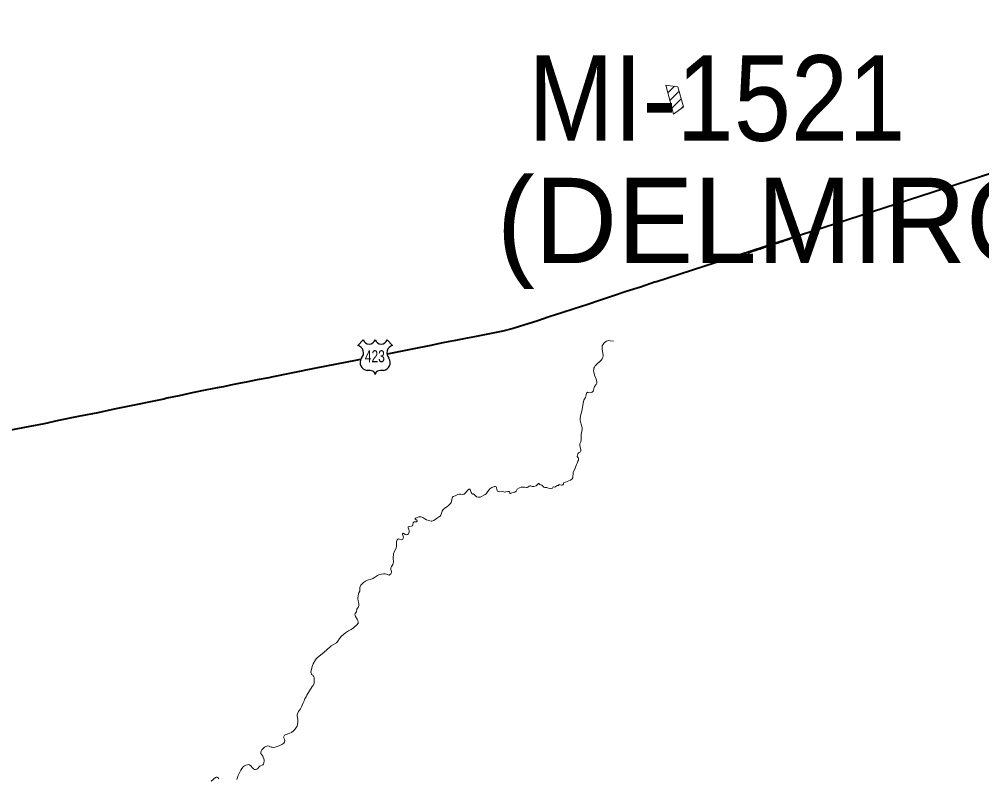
# Model space of a CAD drawing. Extents: x 553962 to 842807, y 8883888 to 9032388.
# Drawn here: x 587242 to 592876, y 8912077 to 8916524 of the extents above; entities that cross this region are included whole.
import ezdxf
from ezdxf.enums import TextEntityAlignment as Align

# ---------------------------------------------------------------- set-up
doc = ezdxf.new("R2010")
doc.units = 0
doc.header["$LTSCALE"] = 160
doc.layers.add('6', color=7, linetype='Continuous', lineweight=13)

msp = doc.modelspace()

# ---------------------------------------------------------------- linework, layer by layer
at = {"layer": '6', "lineweight": 40}
msp.add_line((590967.2, 8914985.2), (596244.3, 8916699.1), dxfattribs=at)
at = {"layer": '6'}
for p, q in [((591027.1, 8916137.6), (591027.5, 8916138)), ((591039.1, 8916093), (591077.3, 8916131.2)), ((591051.1, 8916048.4), (591105.1, 8916102.4)), ((591063, 8916003.8), (591117.1, 8916057.8)), ((591113.7, 8915997.9), (591129.1, 8916013.2))]:
    msp.add_line(p, q, dxfattribs=at)
at = {"layer": '6', "lineweight": 25}
for p, q in [((589223.6, 8914613.8), (589255.6, 8914645.8)), ((589395.4, 8914645.8), (589427.4, 8914613.8))]:
    msp.add_line(p, q, dxfattribs=at)
at = {"layer": '6'}
msp.add_lwpolyline([(591027, 8916138), (591072.7, 8915967.9), (591130, 8916009.8), (591098, 8916128.3)], close=True, dxfattribs=at)
at = {"layer": '6', "lineweight": 40}
for points in [[(591602.5, 8915186.3), (591594.7, 8915183.7), (591591, 8915182.3), (591586.6, 8915181), (591579.2, 8915178.2), (591573.2, 8915176.8), (591553.1, 8915169.9), (591550.7, 8915169.5), (591545, 8915167.4), (591538, 8915165.5), (591507.1, 8915154.8)], [(591756.4, 8915237.8), (591750.2, 8915235.8), (591732.6, 8915229.7), (591719.4, 8915225.6), (591705.6, 8915220.8), (591702.1, 8915219.9), (591692, 8915216.2), (591681.8, 8915212.9), (591667.8, 8915207.9), (591654.5, 8915203.8), (591640.5, 8915198.8), (591602.5, 8915186.3)], [(590967.2, 8914985.2), (590878.4, 8914955.6), (590794.3, 8914928.8), (590714.1, 8914902.8), (590638.7, 8914877.7), (590563.6, 8914852.3), (590490.5, 8914828.4), (590417.3, 8914804.2), (590344.2, 8914780.3), (590271, 8914756.5), (590202.2, 8914734.8), (590164.9, 8914722.1), (590133.8, 8914713.2), (590073.3, 8914697.5), (590013.2, 8914685.6), (589955.9, 8914674.1), (589907.1, 8914664.4), (589864, 8914655.5), (589824, 8914648.4), (589785.5, 8914641.2), (589761.6, 8914635.9), (589721.8, 8914628.2)], [(589721.8, 8914628.2), (589642.1, 8914611.9), (589562.3, 8914595.5), (589483.2, 8914580.8), (589404.8, 8914565.2), (589393.5, 8914562.8)], [(589240.3, 8914531.9), (589219.4, 8914527.9), (588967.4, 8914478), (588717.5, 8914427.5), (588703.5, 8914423.5), (588633.7, 8914412.4), (588579.1, 8914399.7), (588527.3, 8914390), (588477.7, 8914381.7), (588437.3, 8914372.2), (588399.5, 8914364.9)], [(588411.7, 8914367.2), (588329.2, 8914351.8), (588253.3, 8914335.7), (588178.5, 8914319.1), (588105.9, 8914304.4), (588087.3, 8914299.9)], [(588087.3, 8914299.9), (587991.2, 8914280), (587942.9, 8914269.9)], [(587942.9, 8914269.9), (587894.7, 8914259.8), (587797.8, 8914239.6), (587700.8, 8914220), (587586.4, 8914197.2), (587471.4, 8914174.2), (587387.3, 8914155.4), (587304, 8914139.1), (587220.7, 8914122.7), (587137.7, 8914106.3), (587056.1, 8914089), (587006.5, 8914079.3)]]:
    msp.add_lwpolyline(points, dxfattribs=at)
at = {"layer": '6'}
for points in [[(590719.7, 8914637.8), (590700.5, 8914641.4), (590692.4, 8914641.6), (590686.3, 8914640.6), (590679.6, 8914638.4), (590674.1, 8914635.2), (590666.8, 8914628.9), (590661.3, 8914622.9), (590655.1, 8914612.1), (590654.1, 8914608.5), (590654.6, 8914590.3), (590658.4, 8914568.6), (590659.6, 8914555.4), (590657.3, 8914543.8), (590653.3, 8914535.8), (590648.1, 8914528.2), (590640.6, 8914519.9), (590624, 8914505.1), (590613.4, 8914493.4), (590608.9, 8914486.8), (590606.1, 8914480.2), (590604.5, 8914473.6), (590604.1, 8914467.6), (590606.6, 8914449.2), (590609.6, 8914438.8), (590619.3, 8914415.3), (590622.3, 8914401.9), (590622.1, 8914393.7), (590619.3, 8914385.9), (590608.9, 8914372.7), (590607, 8914367.2), (590603.4, 8914351.2), (590600.9, 8914346.2), (590596, 8914340), (590592.5, 8914337.8), (590586.9, 8914336.8), (590573.8, 8914338.9), (590569.8, 8914339.1), (590563, 8914333.9), (590559.7, 8914324.9), (590556.6, 8914308.9), (590546.8, 8914293), (590544.1, 8914286.2), (590534.6, 8914229.5), (590528.2, 8914201.8), (590525.9, 8914184.4), (590526.1, 8914177.2), (590527.7, 8914167), (590534.2, 8914146.4), (590536.8, 8914131.2), (590536.2, 8914120.7), (590531.9, 8914093.1), (590531.7, 8914062.4), (590529.1, 8914050), (590524.3, 8914037.8), (590522.6, 8914029), (590522.8, 8914025.6), (590528.6, 8914004.9), (590528.5, 8913994.1), (590526.7, 8913990.1), (590516.3, 8913984.9), (590511.6, 8913979.9), (590507.9, 8913963.7), (590515.6, 8913954.4), (590515.6, 8913942.3)], [(590515.6, 8913942.3), (590510.8, 8913936.2), (590507.1, 8913925.3), (590504.7, 8913916.8), (590496.2, 8913895), (590485.2, 8913869.5), (590481.6, 8913839.2), (590479.2, 8913831.9), (590469.8, 8913825.4)], [(590469.8, 8913825.4), (590440.3, 8913812.5), (590430.1, 8913810.7), (590427.7, 8913807.3), (590427.2, 8913800.5), (590424.8, 8913798.1), (590420.4, 8913796.3), (590416.4, 8913796.1), (590403.4, 8913799.7), (590397.7, 8913794.2), (590390.5, 8913793), (590381.4, 8913785.2), (590376.4, 8913783.8), (590368.3, 8913784.8), (590363.2, 8913778.2), (590357.3, 8913775.1), (590354.3, 8913774.9), (590344.9, 8913776.5), (590330.4, 8913782.7), (590318.9, 8913782.3), (590312.2, 8913784.1), (590300.8, 8913796.3), (590289.1, 8913800.1), (590284, 8913804.5), (590281.8, 8913804.9), (590277.4, 8913802.2), (590274.2, 8913796.8), (590268.7, 8913792.2), (590254.1, 8913788.6), (590245.3, 8913788), (590236.7, 8913791), (590233.4, 8913791.2), (590227.8, 8913789.8), (590218.8, 8913783.3), (590214.4, 8913782.1), (590210.6, 8913781.9), (590199.8, 8913784.1), (590188.9, 8913783.9), (590180.8, 8913782.9), (590171.1, 8913780.2), (590156.7, 8913771.6), (590150.1, 8913760.8), (590142.4, 8913753.8), (590137, 8913751.8), (590125.9, 8913750.1), (590117.1, 8913746.9), (590115.3, 8913747.3), (590114, 8913749.3), (590112.2, 8913757.5), (590108.8, 8913758.9), (590102.8, 8913759.3), (590090.9, 8913755.9), (590083.7, 8913754.7), (590073.6, 8913758.1), (590053.9, 8913756.8), (590044.7, 8913758.4), (590041, 8913761), (590039.3, 8913763.4), (590037.5, 8913770.2), (590035.8, 8913782), (590034.6, 8913785.2), (590030.5, 8913787.8), (590024.8, 8913788.6), (590009, 8913781.8), (589997.3, 8913773.4), (589989.2, 8913763.7), (589979.2, 8913749.7)], [(589979.2, 8913749.7), (589979.2, 8913749.7), (589975.1, 8913745.1), (589969.6, 8913740.7), (589960.9, 8913737.1), (589948.4, 8913729.2), (589939.2, 8913725.8), (589927.6, 8913725.4), (589918.8, 8913727.8), (589915.8, 8913729.6), (589902.3, 8913743.6), (589900.3, 8913744.2), (589895.6, 8913743.2), (589893.3, 8913744.2), (589887.2, 8913753.2), (589884.3, 8913764.8), (589882.3, 8913769.8), (589880.3, 8913771.8), (589877, 8913773), (589873.1, 8913771.2), (589865.8, 8913764.5), (589850.8, 8913746.3), (589846.8, 8913743.5), (589841.7, 8913741.9), (589836, 8913741.1), (589823.9, 8913743.2), (589816.2, 8913742.8), (589808.7, 8913740.2), (589794.3, 8913732.8), (589782.7, 8913729.6), (589778.4, 8913725.8), (589776, 8913721.3), (589772.3, 8913700.5), (589769.6, 8913694.1), (589765.7, 8913687.5), (589757, 8913677.6), (589742.1, 8913666.2), (589736.6, 8913664.2), (589732.6, 8913661.8), (589723.6, 8913652.9), (589717.2, 8913642.7), (589709.6, 8913620.5), (589705.8, 8913614.7), (589702.7, 8913611.7), (589683.9, 8913599.8), (589669.4, 8913589.6), (589663.5, 8913586.8), (589656.5, 8913585.3), (589652.4, 8913585.5), (589625.6, 8913592.9), (589615.1, 8913598.1), (589604.5, 8913605.5), (589594.8, 8913609.3), (589588.7, 8913609.9), (589581.5, 8913609.2), (589568.2, 8913604.4), (589561.1, 8913602.8), (589558.6, 8913600.4), (589559.1, 8913598), (589560.4, 8913596.6), (589570, 8913590.6), (589571, 8913585.4), (589570.1, 8913582.2), (589568.5, 8913580.6), (589566.4, 8913580), (589554.3, 8913580.6), (589550.8, 8913579.8), (589548.3, 8913575.2), (589546.7, 8913562.5), (589543.5, 8913558.1), (589538.4, 8913554.9), (589524.5, 8913552.9), (589519, 8913550.7), (589517.5, 8913549.1), (589517.5, 8913546.1), (589523, 8913535.2), (589524, 8913529), (589523.7, 8913520.8), (589520.5, 8913511.4), (589515.2, 8913507.2), (589508.7, 8913505.4), (589501.8, 8913507.6), (589493.6, 8913513.4), (589489.8, 8913513.8), (589486.5, 8913512.9), (589485.4, 8913511.3), (589485.5, 8913507.3), (589489.8, 8913497.1), (589490.8, 8913490.3), (589490, 8913486.3), (589486.4, 8913479.7), (589482.6, 8913477.5), (589477, 8913476.1), (589467.2, 8913479.9), (589460.9, 8913481.3), (589457.6, 8913479.4), (589453.3, 8913475), (589450.1, 8913463.6), (589449.3, 8913437.6), (589447.7, 8913427.2), (589437.8, 8913409.9)], [(589437.8, 8913409.9), (589433.1, 8913393.5), (589433.1, 8913393.5), (589431.5, 8913367.8), (589432.1, 8913345.4), (589431.2, 8913338.2), (589428.5, 8913331.2), (589421, 8913319.9), (589417.5, 8913311.9), (589417.5, 8913302.5), (589420.9, 8913290.9), (589420.9, 8913284.3), (589416.4, 8913276.5), (589406.9, 8913269), (589396.3, 8913273)], [(589396.3, 8913273), (589390.8, 8913274.8), (589383.3, 8913276), (589373.9, 8913276), (589361.7, 8913275), (589346.8, 8913270.5), (589338, 8913265.9), (589320.9, 8913254.3), (589310.8, 8913248.6), (589298.3, 8913243.4), (589287.1, 8913241.2), (589280.3, 8913239), (589268.3, 8913232.8), (589257.4, 8913225.7), (589246.9, 8913216.7), (589242.3, 8913210.5), (589235.2, 8913196), (589234.8, 8913187.8)], [(589234.8, 8913187.8), (589236.1, 8913183.2), (589235.3, 8913175), (589229.7, 8913165.4), (589227.3, 8913159.4), (589224.2, 8913136.7), (589224.2, 8913129.5), (589225.4, 8913118.3), (589229.5, 8913102.9), (589230.1, 8913092.7), (589227.2, 8913082.8), (589221.5, 8913075.8), (589218.6, 8913070), (589215.3, 8913053.2), (589208.5, 8913045), (589207.2, 8913041.9), (589206.6, 8913037.8), (589207.5, 8913031.5), (589209.8, 8913025.7), (589220.4, 8913011.7), (589224.2, 8913003.7), (589226.6, 8912994.5), (589225.1, 8912987.7)], [(589225.1, 8912987.7), (589225.1, 8912987.7), (589217.9, 8912977.7), (589198, 8912959.6), (589184.3, 8912950.4), (589169.3, 8912941.7), (589151.8, 8912930.3), (589128.6, 8912911.4), (589116.4, 8912898.2), (589106.9, 8912881.9), (589099, 8912871.9), (589068.3, 8912854), (589062.8, 8912850), (589025, 8912815.3), (588987.8, 8912786.4), (588979.9, 8912778.8), (588975.2, 8912772.6), (588963.1, 8912750.1), (588957.9, 8912738.7), (588949.9, 8912709.8), (588948, 8912700.2), (588950.1, 8912694.8), (588951.6, 8912688.4), (588953.3, 8912687.2), (588960.2, 8912683), (588963, 8912678.7), (588965.1, 8912677), (588967.8, 8912668.8), (588968.2, 8912654.7), (588967.7, 8912650.4), (588967.8, 8912636.2), (588962.2, 8912622.8), (588956.7, 8912616.2), (588925.6, 8912566.2), (588921.1, 8912556.2), (588914.4, 8912544), (588910, 8912532.8), (588904.4, 8912520.6), (588896.9, 8912507.2), (588894.7, 8912498.6), (588888.9, 8912486.8), (588877.2, 8912470.3), (588870.5, 8912457.5), (588868.6, 8912451.7), (588868.1, 8912445.7), (588872, 8912422.7), (588872.3, 8912407.2), (588870.6, 8912394.4), (588867.9, 8912385), (588863.4, 8912376.8), (588854, 8912364.7), (588846.6, 8912357.1), (588834.5, 8912347.5), (588826.4, 8912343.3), (588798.1, 8912333.4), (588795.1, 8912331.6), (588791.9, 8912328), (588789.9, 8912324), (588789.2, 8912319.6), (588794.8, 8912308), (588795.9, 8912300.3), (588794.5, 8912291.7), (588790.7, 8912285.1), (588778.4, 8912277.1), (588756.6, 8912266.8)], [(588756.6, 8912266.8), (588738.9, 8912261), (588729, 8912260.2), (588721.3, 8912260.6), (588715.5, 8912262.2), (588704.7, 8912268.2), (588696.6, 8912269.5), (588685.5, 8912265.7), (588677.7, 8912261.1), (588667.4, 8912252.3), (588662.1, 8912246.2), (588656.9, 8912238.2), (588655.1, 8912231.8), (588655.1, 8912228.4), (588656.5, 8912225), (588667.9, 8912208.6), (588674.8, 8912188.2), (588675.3, 8912182.2), (588674.1, 8912170.3), (588671.1, 8912162.7), (588667.4, 8912157.3), (588664.2, 8912155.3), (588654.1, 8912152.3), (588649.2, 8912149.7), (588644.3, 8912144.9), (588637.8, 8912135.8), (588632.8, 8912131.8), (588624.2, 8912130.4), (588618.8, 8912131), (588612, 8912134), (588607, 8912139.8), (588597.9, 8912152.2), (588589.9, 8912158.2), (588585, 8912159.2), (588577.3, 8912158.2), (588568.1, 8912155.6), (588561.2, 8912152.3)], [(588561.2, 8912152.3), (588555.2, 8912147.5), (588555.2, 8912147.5), (588545.5, 8912135.7), (588539.6, 8912127.1), (588528.7, 8912108.2), (588522.9, 8912095.4), (588516.2, 8912072.3)], [(588410.3, 8912075.8), (588403.6, 8912084.6), (588400.1, 8912086.8), (588394.6, 8912086), (588390.3, 8912083.4), (588365.5, 8912061.7)]]:
    msp.add_lwpolyline(points, dxfattribs=at)
at = {"layer": '6', "lineweight": 25}
for centre, radius, start, end in [((589290.5, 8914659.2), 37.4, 200.9593, 339.0407), ((589360.5, 8914659.2), 37.4, 200.9593, 339.0407), ((589211.2, 8914569.5), 46.1, 317.5721, 74.3689), ((589439.8, 8914569.5), 46.1, 105.6277, 222.4279), ((589281.9, 8914512.4), 44.9, 144.7373, 264.6578), ((589369.1, 8914512.4), 44.9, 275.3422, 35.2627), ((589277.5, 8914349.7), 118, 72.8937, 89.9006), ((589306.6, 8914444.4), 18.9, 357.6934, 72.9296), ((589344.4, 8914444.4), 18.9, 107.0704, 182.3065), ((589373.5, 8914349.7), 118, 90.0994, 107.1063)]:
    msp.add_arc(centre, radius, start, end, dxfattribs=at)

# ---------------------------------------------------------------- texts
at = {"layer": '6', "width": 0.9}
msp.add_text('MI-1521', height=500, dxfattribs=at).set_placement((590221.3, 8915812.3))
at = {"layer": '6'}
msp.add_text('(DELMIRO GOUVEIA)', height=500, dxfattribs=at).set_placement((590036.9, 8915095.5))
at = {"layer": '6', "width": 0.75}
msp.add_text('423', height=70, dxfattribs=at).set_placement((589323.4, 8914515.5), align=Align.CENTER)

doc.saveas('drawing.dxf')
